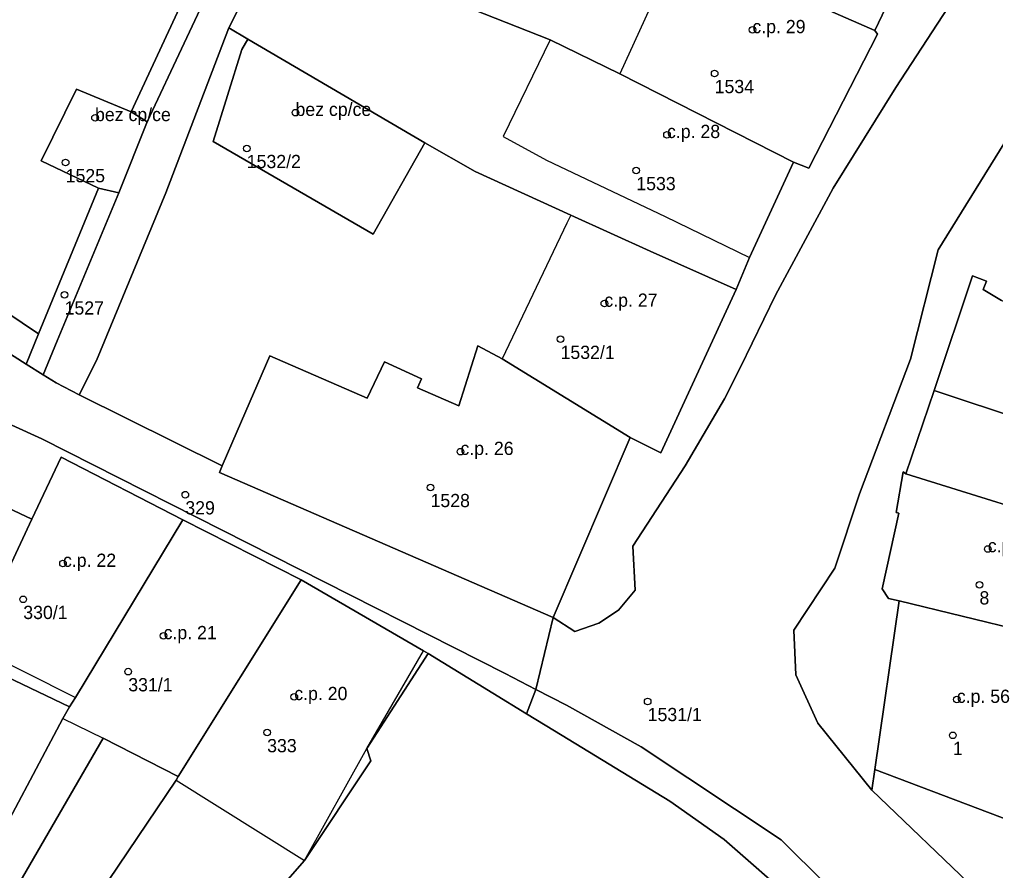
# Model space of a CAD drawing. Extents: x -878211 to -870363, y -1058464 to -1052522.
# Drawn here: x -874670.5 to -874596.8, y -1056064.2 to -1056000 of the extents above; entities that cross this region are included whole.
import ezdxf

# ---------------------------------------------------------------- set-up
doc = ezdxf.new("R2010")
doc.units = 0
for name, color, linetype in [('Vrstva 50', 7, 'Continuous'), ('Vrstva 51', 7, 'Continuous'), ('Vrstva 52', 7, 'Continuous')]:
    doc.layers.add(name, color=color, linetype=linetype)

msp = doc.modelspace()

# ---------------------------------------------------------------- linework, layer by layer
at = {"layer": 'Vrstva 50'}
for centre in [(-874615.19, -1056000.75994), (-874618.04, -1056004.04994), (-874664.84, -1056007.39994), (-874649.7, -1056007.00994), (-874621.64, -1056008.67994), (-874653.38, -1056009.70994), (-874667.06, -1056010.77994), (-874623.96, -1056011.37994), (-874667.14, -1056020.76994), (-874626.37, -1056021.41994), (-874629.68, -1056024.11994), (-874637.24, -1056032.60994), (-874639.5, -1056035.30994), (-874658.02, -1056035.85994), (-874597.41, -1056039.95994), (-874667.26, -1056041.05994), (-874598.04, -1056042.65994), (-874670.26, -1056043.75994), (-874659.66, -1056046.51994), (-874662.33, -1056049.21994), (-874649.79, -1056051.11994), (-874623.1, -1056051.46994), (-874599.75, -1056051.32994), (-874651.84, -1056053.81994), (-874600.05, -1056054.02994)]:
    msp.add_circle(centre, 0.25, dxfattribs=at)
at = {"layer": 'Vrstva 51'}
for points in [[(-874639.63, -1055978.02), (-874644, -1055983.67), (-874639.01, -1055986.12), (-874632.07, -1055989.84), (-874630.87, -1055990.31), (-874628.43, -1055991.28), (-874620.75, -1055994.32), (-874605.94, -1056000.8), (-874602.92, -1055994.47), (-874621.74, -1055985.95), (-874624.8, -1055984.31), (-874625.13, -1055984.72)], [(-874645.29, -1055995.65), (-874639.01, -1055986.12), (-874644, -1055983.67), (-874644.67, -1055983.27), (-874650.5, -1055992.24), (-874652.82, -1055996.81), (-874654.74, -1056000.6), (-874653.31, -1056001.46), (-874639.94, -1056009.3), (-874636.14, -1056011.46), (-874628.91, -1056014.74), (-874622.9, -1056017.48), (-874616.41, -1056020.36), (-874615.4, -1056017.95), (-874612.08, -1056010.75), (-874625.21, -1056004.08), (-874630.46, -1056001.5)], [(-874630.87, -1055990.31), (-874632.07, -1055989.84), (-874639.01, -1055986.12), (-874645.29, -1055995.65), (-874630.46, -1056001.5), (-874625.21, -1056004.08), (-874612.08, -1056010.75), (-874610.93, -1056011.19), (-874605.74, -1056001.09), (-874605.94, -1056000.8), (-874620.75, -1055994.32), (-874628.43, -1055991.28)], [(-874652.52, -1055989.86), (-874653.99, -1055989.43), (-874662.1, -1056006.96), (-874660.91, -1056007.71)], [(-874653.31, -1056001.46), (-874654.74, -1056000.6), (-874659.49, -1056013.06), (-874664.74, -1056025.73), (-874666.04, -1056028.32), (-874655.23, -1056033.69), (-874654.1, -1056031.07), (-874651.63, -1056025.37), (-874644.28, -1056028.58), (-874642.97, -1056025.83), (-874640.18, -1056027.12), (-874640.49, -1056027.8), (-874637.37, -1056029.15), (-874635.93, -1056024.61), (-874634.1, -1056025.6), (-874624.42, -1056031.54), (-874622.1, -1056032.71), (-874616.41, -1056020.36), (-874622.9, -1056017.48), (-874628.91, -1056014.74), (-874636.14, -1056011.46), (-874639.94, -1056009.3), (-874643.82, -1056016.19), (-874655.92, -1056009.18), (-874653.74, -1056002.25)], [(-874653.31, -1056001.46), (-874653.74, -1056002.25), (-874655.92, -1056009.18), (-874643.82, -1056016.19), (-874639.94, -1056009.3)], [(-874660.91, -1056007.71), (-874662.1, -1056006.96), (-874666.25, -1056005.24), (-874668.92, -1056010.65), (-874664.57, -1056012.7), (-874663.05, -1056013.06)], [(-874668.75, -1056026.81), (-874667.69, -1056024.24), (-874663.05, -1056013.06), (-874664.57, -1056012.7), (-874669.11, -1056023.72), (-874670.04, -1056025.99)], [(-874597.75, -1056020.37), (-874597.5, -1056019.73), (-874598.56, -1056019.33), (-874601.45, -1056027.99), (-874580.69, -1056034.88), (-874572.76, -1056037.74), (-874572.14, -1056036.6), (-874569.95, -1056030.02), (-874583.95, -1056024.74), (-874584.83, -1056027.02), (-874596.38, -1056021.2)], [(-874642.97, -1056025.83), (-874644.28, -1056028.58), (-874651.63, -1056025.37), (-874654.1, -1056031.07), (-874655.23, -1056033.69), (-874655.45, -1056034.19), (-874630.23, -1056045.14), (-874624.42, -1056031.54), (-874634.1, -1056025.6), (-874635.93, -1056024.61), (-874637.37, -1056029.15), (-874640.49, -1056027.8), (-874640.18, -1056027.12)], [(-874601.45, -1056027.99), (-874603.59, -1056034.29), (-874589.54, -1056038.66), (-874589.62, -1056038.82), (-874582.61, -1056041.29), (-874575.97, -1056043.04), (-874572.76, -1056037.74), (-874580.69, -1056034.88)], [(-874658.21, -1056037.75), (-874667.4, -1056033.03), (-874669.61, -1056037.71), (-874674.1, -1056047.27), (-874674.53, -1056048.17), (-874666.76, -1056051.89), (-874666.32, -1056051.17)], [(-874604.1, -1056043.88), (-874594.59, -1056046.18), (-874592.21, -1056046.96), (-874591, -1056043.26), (-874590.82, -1056042.71), (-874584.23, -1056045.11), (-874578.49, -1056047.19), (-874575.97, -1056043.04), (-874582.61, -1056041.29), (-874589.62, -1056038.82), (-874589.54, -1056038.66), (-874603.59, -1056034.29), (-874603.8, -1056034.12), (-874604.34, -1056037.2), (-874604.13, -1056037.25), (-874605.38, -1056042.97), (-874604.9, -1056043.7)], [(-874685.14, -1056080.54), (-874686.23, -1056077.46), (-874674.53, -1056048.17), (-874674.1, -1056047.27), (-874669.61, -1056037.71), (-874672.36, -1056036.42), (-874673.3, -1056036.04), (-874674.15, -1056037.24), (-874678.6, -1056035.37), (-874685.2, -1056052.83), (-874681.51, -1056054.49), (-874680.06, -1056055.32), (-874682.13, -1056060.72), (-874682.88, -1056062.13), (-874684.96, -1056065.82), (-874691.09, -1056082.27), (-874669.65, -1056092.09), (-874668.09, -1056088.87), (-874671.19, -1056087.36), (-874676.14, -1056084.94), (-874682.79, -1056081.69)], [(-874671.43, -1056066.68), (-874664.22, -1056054.25), (-874658.56, -1056057.14), (-874649.27, -1056042.28), (-874658.21, -1056037.75), (-874666.32, -1056051.17), (-874666.76, -1056051.89), (-874667.28, -1056052.75), (-874673.11, -1056063.74), (-874674.54, -1056066.38)], [(-874649.01, -1056063.49), (-874644, -1056055.96), (-874644.32, -1056055.03), (-874639.69, -1056047.85), (-874640.04, -1056047.65), (-874649.27, -1056042.28), (-874658.56, -1056057.14), (-874658.7, -1056057.41), (-874663.83, -1056064.98), (-874654.65, -1056070.88), (-874652.78, -1056067.76)], [(-874604.1, -1056043.88), (-874605.95, -1056056.6), (-874595.58, -1056060.53), (-874591.59, -1056047.16), (-874592.21, -1056046.96), (-874594.59, -1056046.18)], [(-874626.18, -1056077.96), (-874626.27, -1056077.78), (-874623.61, -1056075.71), (-874611.86, -1056066.68), (-874617.32, -1056061.9), (-874621.42, -1056059), (-874630.14, -1056053.7), (-874632.24, -1056052.41), (-874634.79, -1056050.84), (-874639.69, -1056047.85), (-874644.32, -1056055.03), (-874644, -1056055.96), (-874649.01, -1056063.49), (-874652.78, -1056067.76), (-874654.65, -1056070.88), (-874658.2, -1056076.81), (-874668.09, -1056088.87), (-874658.22, -1056100.23), (-874658.12, -1056097.59), (-874647.96, -1056090.6), (-874645.98, -1056089.26), (-874643.09, -1056087.26), (-874641.59, -1056086.23), (-874633.9, -1056081.55)], [(-874682.79, -1056081.69), (-874681.84, -1056079.92), (-874674.54, -1056066.38), (-874673.11, -1056063.74), (-874667.28, -1056052.75), (-874666.76, -1056051.89), (-874674.53, -1056048.17), (-874686.23, -1056077.46), (-874685.14, -1056080.54)], [(-874670.15, -1056075.39), (-874670.29, -1056075.6), (-874670.14, -1056075.7), (-874663.83, -1056064.98), (-874658.7, -1056057.41), (-874658.56, -1056057.14), (-874664.22, -1056054.25), (-874671.43, -1056066.68), (-874674.54, -1056066.38), (-874681.84, -1056079.92), (-874682.79, -1056081.69), (-874676.14, -1056084.94), (-874675.38, -1056083.56), (-874678.43, -1056081.63), (-874673.11, -1056073.49)]]:
    msp.add_lwpolyline(points, close=True, dxfattribs=at)
for points in [[(-874607.11, -1056035.8), (-874603.24, -1056025.63), (-874601.15, -1056017.38), (-874595.08, -1056007.57), (-874588.97, -1056002.13), (-874576.82, -1055983.77)], [(-874674.07, -1056020.38), (-874669.11, -1056023.72), (-874664.57, -1056012.7), (-874668.92, -1056010.65), (-874666.25, -1056005.24), (-874662.1, -1056006.96), (-874653.99, -1055989.43)], [(-874652.52, -1055989.86), (-874660.91, -1056007.71), (-874663.05, -1056013.06), (-874667.69, -1056024.24), (-874668.75, -1056026.81), (-874667.77, -1056027.42), (-874666.04, -1056028.32), (-874664.74, -1056025.73), (-874659.49, -1056013.06), (-874654.74, -1056000.6), (-874652.82, -1055996.81)], [(-874596.88, -1055993.63), (-874604.35, -1056005.1), (-874609.09, -1056012.7), (-874613.45, -1056020.8), (-874616.08, -1056026.22), (-874617.3, -1056028.61), (-874620.26, -1056033.67), (-874624.21, -1056039.74), (-874624.04, -1056043.08), (-874625.3, -1056044.57), (-874626.8, -1056045.55), (-874628.61, -1056046.18), (-874630.23, -1056045.14), (-874631.55, -1056050.56), (-874629.23, -1056051.76), (-874623.6, -1056054.91), (-874613.01, -1056061.91), (-874609.65, -1056065.26), (-874604.84, -1056071.43), (-874602.87, -1056074.37), (-874599.02, -1056081), (-874596.05, -1056087.2)], [(-874602.92, -1055994.47), (-874605.94, -1056000.8), (-874605.74, -1056001.09), (-874610.93, -1056011.19), (-874612.08, -1056010.75), (-874615.4, -1056017.95), (-874616.41, -1056020.36), (-874622.1, -1056032.71), (-874624.42, -1056031.54), (-874630.23, -1056045.14), (-874628.61, -1056046.18), (-874626.8, -1056045.55), (-874625.3, -1056044.57), (-874624.04, -1056043.08), (-874624.21, -1056039.74), (-874620.26, -1056033.67), (-874617.3, -1056028.61), (-874616.08, -1056026.22), (-874613.45, -1056020.8), (-874609.09, -1056012.7), (-874604.35, -1056005.1), (-874596.88, -1055993.63)], [(-874595.08, -1056007.57), (-874601.15, -1056017.38), (-874603.24, -1056025.63), (-874607.11, -1056035.8), (-874608.97, -1056041.4), (-874612.07, -1056046.08), (-874611.9, -1056049.46), (-874610.25, -1056053.12), (-874606.18, -1056058.17), (-874605.95, -1056056.6), (-874604.1, -1056043.88), (-874604.9, -1056043.7), (-874605.38, -1056042.97), (-874604.13, -1056037.25), (-874604.34, -1056037.2), (-874603.8, -1056034.12), (-874603.59, -1056034.29), (-874601.45, -1056027.99), (-874598.56, -1056019.33), (-874597.5, -1056019.73), (-874597.75, -1056020.37), (-874596.38, -1056021.2)], [(-874672.5, -1056024.45), (-874670.04, -1056025.99), (-874669.11, -1056023.72), (-874674.07, -1056020.38)], [(-874678.22, -1056027.38), (-874668.85, -1056031.63), (-874633.86, -1056049.36), (-874631.55, -1056050.56), (-874630.23, -1056045.14), (-874655.45, -1056034.19), (-874655.23, -1056033.69), (-874666.04, -1056028.32), (-874667.77, -1056027.42), (-874668.75, -1056026.81), (-874670.04, -1056025.99), (-874672.5, -1056024.45)], [(-874672.36, -1056036.42), (-874669.61, -1056037.71), (-874667.4, -1056033.03), (-874658.21, -1056037.75), (-874649.27, -1056042.28), (-874640.04, -1056047.65), (-874639.69, -1056047.85), (-874634.79, -1056050.84), (-874632.24, -1056052.41), (-874631.55, -1056050.56), (-874633.86, -1056049.36), (-874668.85, -1056031.63), (-874678.22, -1056027.38)], [(-874572.41, -1056129.1), (-874577.24, -1056122.98), (-874581.96, -1056109.39), (-874586.54, -1056090.87), (-874590.48, -1056080.42), (-874598.29, -1056065.73), (-874606.18, -1056058.17), (-874610.25, -1056053.12), (-874611.9, -1056049.46), (-874612.07, -1056046.08), (-874608.97, -1056041.4), (-874607.11, -1056035.8)], [(-874596.05, -1056087.2), (-874599.02, -1056081), (-874602.87, -1056074.37), (-874604.84, -1056071.43), (-874609.65, -1056065.26), (-874613.01, -1056061.91), (-874623.6, -1056054.91), (-874629.23, -1056051.76), (-874631.55, -1056050.56), (-874632.24, -1056052.41), (-874630.14, -1056053.7), (-874621.42, -1056059), (-874617.32, -1056061.9), (-874611.86, -1056066.68), (-874610.92, -1056067.34), (-874606.46, -1056074.2), (-874605.83, -1056073.79), (-874604.23, -1056076.29), (-874604.92, -1056076.77), (-874600.42, -1056083.61), (-874598.4, -1056090.87), (-874597.84, -1056099.82), (-874597.62, -1056109.57), (-874597.56, -1056124.79)], [(-874526.7, -1056081.48), (-874543.16, -1056078.38), (-874546.82, -1056077.98), (-874548.22, -1056078.42), (-874553.31, -1056077.04), (-874553.48, -1056076.38), (-874556.77, -1056075.6), (-874557.36, -1056075.74), (-874560.1, -1056075.19), (-874572.76, -1056069.74), (-874572.69, -1056069.51), (-874580.68, -1056065.78), (-874586.42, -1056063.34), (-874595.58, -1056060.53), (-874605.95, -1056056.6), (-874606.18, -1056058.17), (-874598.29, -1056065.73), (-874590.48, -1056080.42), (-874586.54, -1056090.87), (-874581.96, -1056109.39), (-874577.24, -1056122.98), (-874572.41, -1056129.1)]]:
    msp.add_lwpolyline(points, dxfattribs=at)
at = {"layer": 'Vrstva 52'}
for points in [[(-874629.79, -1055987.78), (-874630.87, -1055990.31), (-874628.43, -1055991.28), (-874620.75, -1055994.32), (-874605.94, -1056000.8), (-874602.92, -1055994.47), (-874621.74, -1055985.95), (-874624.8, -1055984.31), (-874625.13, -1055984.72), (-874627.21, -1055988.8)], [(-874625.21, -1056004.08), (-874612.08, -1056010.75), (-874610.93, -1056011.19), (-874605.74, -1056001.09), (-874605.94, -1056000.8), (-874620.75, -1055994.32)], [(-874655.92, -1056009.18), (-874643.82, -1056016.19), (-874639.94, -1056009.3), (-874653.31, -1056001.46), (-874653.74, -1056002.25)], [(-874630.46, -1056001.5), (-874634.01, -1056008.81), (-874630.75, -1056010.6), (-874621.79, -1056014.86), (-874615.4, -1056017.95), (-874612.08, -1056010.75), (-874625.21, -1056004.08)], [(-874668.92, -1056010.65), (-874664.57, -1056012.7), (-874663.05, -1056013.06), (-874660.91, -1056007.71), (-874662.1, -1056006.96), (-874666.25, -1056005.24)], [(-874622.1, -1056032.71), (-874616.41, -1056020.36), (-874622.9, -1056017.48), (-874628.91, -1056014.74), (-874629.2, -1056015.36), (-874634.1, -1056025.6), (-874624.42, -1056031.54)], [(-874601.45, -1056027.99), (-874580.69, -1056034.88), (-874572.76, -1056037.74), (-874572.14, -1056036.6), (-874569.95, -1056030.02), (-874583.95, -1056024.74), (-874584.83, -1056027.02), (-874596.38, -1056021.2), (-874597.75, -1056020.37), (-874597.5, -1056019.73), (-874598.56, -1056019.33)], [(-874655.23, -1056033.69), (-874655.45, -1056034.19), (-874630.23, -1056045.14), (-874624.42, -1056031.54), (-874634.1, -1056025.6), (-874635.93, -1056024.61), (-874637.37, -1056029.15), (-874640.49, -1056027.8), (-874640.18, -1056027.12), (-874642.97, -1056025.83), (-874644.28, -1056028.58), (-874651.63, -1056025.37), (-874654.1, -1056031.07)], [(-874603.59, -1056034.29), (-874589.54, -1056038.66), (-874589.62, -1056038.82), (-874582.61, -1056041.29), (-874580.69, -1056034.88), (-874601.45, -1056027.99)], [(-874674.1, -1056047.27), (-874666.32, -1056051.17), (-874658.21, -1056037.75), (-874667.4, -1056033.03), (-874669.61, -1056037.71)], [(-874605.38, -1056042.97), (-874604.9, -1056043.7), (-874604.1, -1056043.88), (-874594.59, -1056046.18), (-874593.51, -1056042.55), (-874591, -1056043.26), (-874590.82, -1056042.71), (-874589.62, -1056038.82), (-874589.54, -1056038.66), (-874603.59, -1056034.29), (-874603.8, -1056034.12), (-874604.34, -1056037.2), (-874604.13, -1056037.25)], [(-874649.27, -1056042.28), (-874658.21, -1056037.75), (-874666.32, -1056051.17), (-874666.76, -1056051.89), (-874667.28, -1056052.75), (-874664.22, -1056054.25), (-874658.56, -1056057.14)], [(-874658.56, -1056057.14), (-874658.7, -1056057.41), (-874649.01, -1056063.49), (-874644.32, -1056055.03), (-874640.04, -1056047.65), (-874649.27, -1056042.28)], [(-874605.95, -1056056.6), (-874595.58, -1056060.53), (-874591.59, -1056047.16), (-874592.21, -1056046.96), (-874594.59, -1056046.18), (-874604.1, -1056043.88)]]:
    msp.add_lwpolyline(points, close=True, dxfattribs=at)

# ---------------------------------------------------------------- texts
at = {"layer": 'Vrstva 50'}
for s, height, p in [('c.p. 29', 0.999996, (-874615.19, -1056001.01)), ('1534', 0.999996, (-874618.04, -1056005.539)), ('bez cp/ce', 0.999996, (-874664.84, -1056007.649)), ('bez cp/ce', 0.999996, (-874649.7, -1056007.26)), ('c.p. 28', 0.999996, (-874621.64, -1056008.929)), ('1532/2', 0.999996, (-874653.38, -1056011.199)), ('1525', 0.999996, (-874667.06, -1056012.269)), ('1533', 0.999996, (-874623.96, -1056012.869)), ('c.p. 27', 0.999996, (-874626.37, -1056021.669)), ('1527', 0.999996, (-874667.14, -1056022.259)), ('1532/1', 0.999996, (-874629.68, -1056025.609)), ('c.p. 26', 0.999996, (-874637.24, -1056032.86)), ('1528', 0.999996, (-874639.5, -1056036.799)), ('329', 0.999996, (-874658.02, -1056037.349)), ('c.p. 55', 0.999996, (-874597.41, -1056040.21)), ('c.p. 22', 0.999996, (-874667.26, -1056041.31)), ('8', 1, (-874598.04, -1056044.149)), ('330/1', 0.999996, (-874670.26, -1056045.249)), ('c.p. 21', 0.999996, (-874659.66, -1056046.77)), ('331/1', 0.999996, (-874662.33, -1056050.709)), ('c.p. 20', 0.999996, (-874649.79, -1056051.37)), ('c.p. 56', 0.999996, (-874599.75, -1056051.58)), ('1531/1', 0.999996, (-874623.1, -1056052.959)), ('333', 0.999996, (-874651.84, -1056055.309)), ('1', 1, (-874600.05, -1056055.519))]:
    msp.add_text(s, height=height, dxfattribs=at).set_placement(p)

doc.saveas('drawing.dxf')
